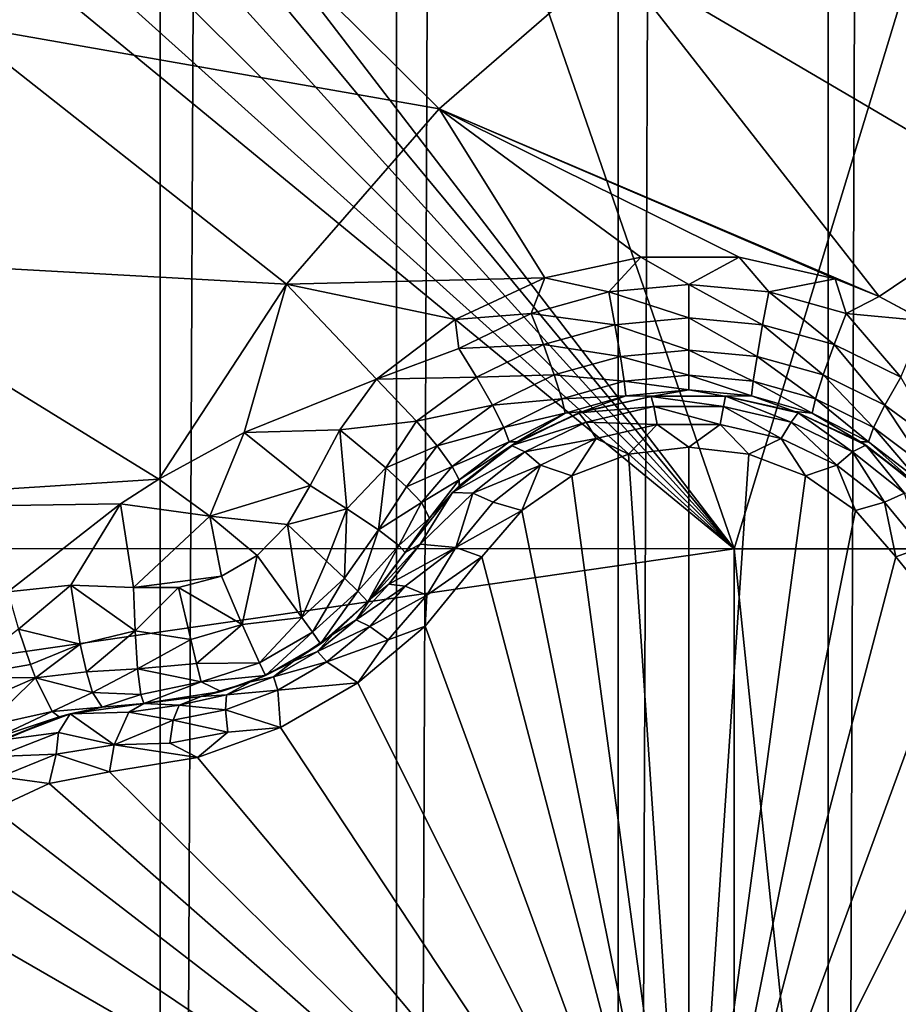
# Model space of a CAD drawing. Header units: metres. Extents: x -205 to 205, y -104 to 104.
# Tile 1036 of 1056: x 34.41 to 36.48, y -48.15 to -45.82. Entities that reach past the tile are written whole.
import ezdxf

# ---------------------------------------------------------------- set-up
doc = ezdxf.new("R2010")
doc.units = ezdxf.units.M
doc.layers.add('solid_01_2-CONSUMER_EHM_BOX_SW0001', color=7, linetype='CONTINUOUS')

msp = doc.modelspace()

# ---------------------------------------------------------------- linework, layer by layer
at = {"layer": 'solid_01_2-CONSUMER_EHM_BOX_SW0001'}
for points in [[(36.318722, -63.909256), (36.318783, 63.992058), (36.758934, 64.323364)], [(36.758873, -64.240562), (36.318722, -63.909256), (36.758934, 64.323364)], [(35.821896, -63.660854), (35.821957, 63.74366), (36.318783, 63.992058)], [(36.318722, -63.909256), (35.821896, -63.660854), (36.318783, 63.992058)], [(35.297779, -63.512024), (35.29784, 63.59483), (35.821957, 63.74366)], [(35.821896, -63.660854), (35.297779, -63.512024), (35.821957, 63.74366)], [(34.739155, -63.458595), (34.739216, 63.541405), (35.29784, 63.59483)], [(35.297779, -63.512024), (34.739155, -63.458595), (35.29784, 63.59483)], [(30.739157, -63.458595), (30.739216, 63.541405), (34.739216, 63.541405)], [(30.739157, -63.458595), (34.739216, 63.541405), (34.739155, -63.458595)], [(36.096569, -47.07473, 63.099998), (34.478073, -44.962959, 63.099998), (34.499931, -42.458595, 63.099998)], [(36.096569, -47.07473, 63.099998), (34.499931, -42.458595, 63.099998), (37.499931, -42.458599, 63.099998)], [(36.096569, -47.07473, 63.099998), (37.499931, -42.458599, 63.099998), (37.596569, -47.074837, 63.099998)], [(38.274673, -42.903759, 75), (-63.60397, -54.56757, 75), (63.596031, -54.576706, 75)], [(38.274673, -42.903759, 75), (37.499931, -42.958599, 75), (-63.60397, -54.56757, 75)], [(37.499931, -42.958599, 75), (-37.500069, -42.958565, 75), (-63.60397, -54.56757, 75)], [(36.096569, -47.07473, 63.099998), (34.458157, -45.095402, 63.099998), (34.478073, -44.962959, 63.099998)], [(36.096569, -47.07473, 63.099998), (34.409645, -45.211113, 63.099998), (34.458157, -45.095402, 63.099998)], [(36.759338, -45.152607, 17.757177), (36.26833, -45.378784, 17.91172), (37.1595, -46.063992, 18.12837)], [(36.096569, -47.07473, 63.099998), (34.32951, -45.313091, 63.099998), (34.409645, -45.211113, 63.099998)], [(33.477196, -45.3116, 17.425343), (34.257378, -45.832779, 17.920328), (34.700802, -45.340813, 17.780762)], [(36.096569, -47.07473, 63.099998), (34.226833, -45.392334, 63.099998), (34.32951, -45.313091, 63.099998)], [(34.700802, -45.340813, 17.780762), (34.257378, -45.832779, 17.920328), (35.399162, -46.033085, 18.185287)], [(34.700802, -45.340813, 17.780762), (35.399162, -46.033085, 18.185287), (35.811996, -45.674183, 18.055349)], [(36.26833, -45.378784, 17.91172), (35.811996, -45.674183, 18.055349), (36.783596, -46.24559, 18.246685)], [(36.26833, -45.378784, 17.91172), (36.783596, -46.24559, 18.246685), (37.1595, -46.063992, 18.12837)], [(36.096569, -47.07473, 63.099998), (34.110703, -45.439835, 63.099998), (34.226833, -45.392334, 63.099998)], [(36.096569, -47.07473, 63.099998), (25.746569, -47.073986, 63.099998), (34.110703, -45.439835, 63.099998)], [(35.811996, -45.674183, 18.055349), (35.399162, -46.033085, 18.185287), (36.43961, -46.477283, 18.354916)], [(35.811996, -45.674183, 18.055349), (36.43961, -46.477283, 18.354916), (36.783596, -46.24559, 18.246685)], [(34.257378, -45.832779, 17.920328), (33.882538, -46.383881, 18.038307), (35.037807, -46.448551, 18.299023)], [(34.257378, -45.832779, 17.920328), (35.037807, -46.448551, 18.299023), (35.399162, -46.033085, 18.185287)], [(35.399162, -46.033085, 18.185287), (35.037807, -46.448551, 18.299023), (35.648674, -46.433525, 18.346212)], [(35.399162, -46.033085, 18.185287), (36.335701, -46.435574, 18.346619), (36.43961, -46.477283, 18.354916)], [(35.399162, -46.033085, 18.185287), (36.108421, -46.384617, 18.336468), (36.335701, -46.435574, 18.346619)], [(35.399162, -46.033085, 18.185287), (35.875942, -46.383957, 18.336338), (36.108421, -46.384617, 18.336468)], [(35.399162, -46.033085, 18.185287), (35.648674, -46.433525, 18.346212), (35.875942, -46.383957, 18.336338)], [(36.783596, -46.24559, 18.246685), (36.43961, -46.477283, 18.354916), (37.04076, -46.79924, 18.393749)], [(33.882538, -46.383881, 18.038307), (33.583378, -46.983688, 18.132467), (34.735828, -46.909729, 18.393747)], [(33.882538, -46.383881, 18.038307), (34.735828, -46.909729, 18.393747), (35.037807, -46.448551, 18.299023)], [(35.799793, -46.466038, 18.351889), (35.875942, -46.383957, 18.336338), (35.648674, -46.433525, 18.346212)], [(35.799793, -46.466038, 18.351889), (35.989162, -46.448818, 18.348312), (35.875942, -46.383957, 18.336338)], [(35.989162, -46.448818, 18.348312), (36.108421, -46.384617, 18.336468), (35.875942, -46.383957, 18.336338)], [(35.989162, -46.448818, 18.348312), (36.178535, -46.466038, 18.351889), (36.108421, -46.384617, 18.336468)], [(36.178535, -46.466038, 18.351889), (36.335701, -46.435574, 18.346619), (36.108421, -46.384617, 18.336468)], [(35.037807, -46.448551, 18.299023), (35.436737, -46.531425, 18.365675), (35.648674, -46.433525, 18.346212)], [(35.616528, -46.517185, 18.362474), (35.648674, -46.433525, 18.346212), (35.436737, -46.531425, 18.365675)], [(35.616528, -46.517185, 18.362474), (35.799793, -46.466038, 18.351889), (35.648674, -46.433525, 18.346212)], [(36.178535, -46.466038, 18.351889), (36.361801, -46.517185, 18.362474), (36.335701, -46.435574, 18.346619)], [(36.361801, -46.517185, 18.362474), (36.43961, -46.477283, 18.354916), (36.335701, -46.435574, 18.346619)], [(35.037807, -46.448551, 18.299023), (34.735828, -46.909729, 18.393747), (34.937561, -46.79924, 18.393747)], [(35.037807, -46.448551, 18.299023), (34.937561, -46.79924, 18.393747), (35.250912, -46.673061, 18.393747)], [(35.037807, -46.448551, 18.299023), (35.250912, -46.673061, 18.393747), (35.436737, -46.531425, 18.365675)], [(35.989162, -46.528194, 18.338621), (35.989162, -46.448818, 18.348312), (35.799793, -46.466038, 18.351889)], [(36.163841, -46.544044, 18.342203), (36.178535, -46.466038, 18.351889), (35.989162, -46.448818, 18.348312)], [(36.163841, -46.544044, 18.342203), (35.989162, -46.448818, 18.348312), (35.989162, -46.528194, 18.338621)], [(35.814487, -46.544044, 18.342203), (35.799793, -46.466038, 18.351889), (35.616528, -46.517185, 18.362474)], [(35.989162, -46.528194, 18.338621), (35.799793, -46.466038, 18.351889), (35.814487, -46.544044, 18.342203)], [(36.332924, -46.591125, 18.35281), (36.178535, -46.466038, 18.351889), (36.163841, -46.544044, 18.342203)], [(36.332924, -46.591125, 18.35281), (36.361801, -46.517185, 18.362474), (36.178535, -46.466038, 18.351889)], [(36.361801, -46.517185, 18.362474), (36.546852, -46.534615, 18.366308), (36.43961, -46.477283, 18.354916)], [(36.43961, -46.477283, 18.354916), (36.546852, -46.534615, 18.366308), (37.04076, -46.79924, 18.393749)], [(35.445313, -46.600704, 18.37966), (35.616528, -46.517185, 18.362474), (35.436737, -46.531425, 18.365675)], [(35.645401, -46.591125, 18.35281), (35.616528, -46.517185, 18.362474), (35.445313, -46.600704, 18.37966)], [(35.814487, -46.544044, 18.342203), (35.616528, -46.517185, 18.362474), (35.645401, -46.591125, 18.35281)], [(35.989162, -46.528194, 18.338621), (35.814487, -46.544044, 18.342203), (35.989162, -46.604237, 18.301702)], [(35.989162, -46.528194, 18.338621), (35.989162, -46.604237, 18.301702), (36.150787, -46.618969, 18.305311)], [(36.163841, -46.544044, 18.342203), (35.989162, -46.528194, 18.338621), (36.150787, -46.618969, 18.305311)], [(36.490967, -46.668034, 18.370024), (36.361801, -46.517185, 18.362474), (36.332924, -46.591125, 18.35281)], [(36.490967, -46.668034, 18.370024), (36.546852, -46.534615, 18.366308), (36.361801, -46.517185, 18.362474)], [(35.445313, -46.600704, 18.37966), (35.436737, -46.531425, 18.365675), (35.250912, -46.673061, 18.393747)], [(35.814487, -46.544044, 18.342203), (35.645401, -46.591125, 18.35281), (35.827541, -46.618969, 18.305311)], [(35.814487, -46.544044, 18.342203), (35.827541, -46.618969, 18.305311), (35.989162, -46.604237, 18.301702)], [(36.163841, -46.544044, 18.342203), (36.150787, -46.618969, 18.305311), (36.307156, -46.662716, 18.31599)], [(36.332924, -46.591125, 18.35281), (36.163841, -46.544044, 18.342203), (36.307156, -46.662716, 18.31599)], [(35.645401, -46.591125, 18.35281), (35.445313, -46.600704, 18.37966), (35.487362, -46.668034, 18.370024)], [(35.645401, -46.591125, 18.35281), (35.487362, -46.668034, 18.370024), (35.671173, -46.662716, 18.31599)], [(35.645401, -46.591125, 18.35281), (35.671173, -46.662716, 18.31599), (35.827541, -46.618969, 18.305311)], [(36.332924, -46.591125, 18.35281), (36.307156, -46.662716, 18.31599), (36.453163, -46.734131, 18.333315)], [(36.490967, -46.668034, 18.370024), (36.332924, -46.591125, 18.35281), (36.453163, -46.734131, 18.333315)], [(35.487362, -46.668034, 18.370024), (35.445313, -46.600704, 18.37966), (35.250912, -46.673061, 18.393747)], [(35.827541, -46.618969, 18.305311), (35.671173, -46.662716, 18.31599), (35.836575, -46.677708, 18.245213)], [(35.989162, -46.604237, 18.301702), (35.827541, -46.618969, 18.305311), (35.989162, -46.66362, 18.241562)], [(35.827541, -46.618969, 18.305311), (35.836575, -46.677708, 18.245213), (35.989162, -46.66362, 18.241562)], [(35.989162, -46.604237, 18.301702), (35.989162, -46.66362, 18.241562), (36.141754, -46.677708, 18.245213)], [(36.150787, -46.618969, 18.305311), (35.989162, -46.604237, 18.301702), (36.141754, -46.677708, 18.245213)], [(36.150787, -46.618969, 18.305311), (36.141754, -46.677708, 18.245213), (36.289177, -46.71949, 18.256014)], [(36.307156, -46.662716, 18.31599), (36.150787, -46.618969, 18.305311), (36.289177, -46.71949, 18.256014)], [(35.345543, -46.772633, 18.39316), (35.487362, -46.668034, 18.370024), (35.250912, -46.673061, 18.393747)], [(35.487362, -46.668034, 18.370024), (35.345543, -46.772633, 18.39316), (35.525162, -46.734131, 18.333315)], [(35.487362, -46.668034, 18.370024), (35.525162, -46.734131, 18.333315), (35.671173, -46.662716, 18.31599)], [(35.671173, -46.662716, 18.31599), (35.525162, -46.734131, 18.333315), (35.689152, -46.71949, 18.256014)], [(35.671173, -46.662716, 18.31599), (35.689152, -46.71949, 18.256014), (35.836575, -46.677708, 18.245213)], [(35.989162, -46.66362, 18.241562), (35.836575, -46.677708, 18.245213), (35.989162, -46.698296, 18.169535)], [(35.989162, -46.66362, 18.241562), (35.989162, -46.698296, 18.169535), (36.137848, -46.712269, 18.173239)], [(36.141754, -46.677708, 18.245213), (35.989162, -46.66362, 18.241562), (36.137848, -46.712269, 18.173239)], [(36.307156, -46.662716, 18.31599), (36.289177, -46.71949, 18.256014), (36.426453, -46.787556, 18.273518)], [(36.453163, -46.734131, 18.333315), (36.307156, -46.662716, 18.31599), (36.426453, -46.787556, 18.273518)], [(36.490967, -46.668034, 18.370024), (36.453163, -46.734131, 18.333315), (36.584057, -46.83107, 18.356613)], [(35.16367, -46.79253, 18.416172), (35.250912, -46.673061, 18.393747), (34.937561, -46.79924, 18.393747)], [(35.16367, -46.79253, 18.416172), (35.345543, -46.772633, 18.39316), (35.250912, -46.673061, 18.393747)], [(35.836575, -46.677708, 18.245213), (35.689152, -46.71949, 18.256014), (35.840481, -46.712269, 18.173239)], [(35.836575, -46.677708, 18.245213), (35.840481, -46.712269, 18.173239), (35.989162, -46.698296, 18.169535)], [(36.141754, -46.677708, 18.245213), (36.137848, -46.712269, 18.173239), (36.281208, -46.753654, 18.184185)], [(36.289177, -46.71949, 18.256014), (36.141754, -46.677708, 18.245213), (36.281208, -46.753654, 18.184185)], [(35.689152, -46.71949, 18.256014), (35.697121, -46.753654, 18.184185), (35.840481, -46.712269, 18.173239)], [(35.840481, -46.712269, 18.173239), (35.697121, -46.753654, 18.184185), (35.738407, -46.749588, 18.109261)], [(35.729012, -46.752808, 16.871405), (35.900536, -46.7136, 16.882774), (35.738407, -46.749588, 18.109261)], [(35.906712, -46.73777, 16.774443), (35.900536, -46.7136, 16.882774), (35.729012, -46.752808, 16.871405)], [(35.840481, -46.712269, 18.173239), (35.738407, -46.749588, 18.109261), (35.904373, -46.713177, 18.099707)], [(35.900536, -46.7136, 16.882774), (35.904373, -46.713177, 18.099707), (35.738407, -46.749588, 18.109261)], [(35.989162, -46.698296, 18.169535), (35.840481, -46.712269, 18.173239), (35.904373, -46.713177, 18.099707)], [(35.900536, -46.7136, 16.882774), (36.076374, -46.71344, 16.88282), (35.904373, -46.713177, 18.099707)], [(36.071606, -46.73777, 16.774443), (36.076374, -46.71344, 16.88282), (35.900536, -46.7136, 16.882774)], [(35.906712, -46.73777, 16.774443), (36.071606, -46.73777, 16.774443), (35.900536, -46.7136, 16.882774)], [(35.989162, -46.698296, 18.169535), (35.904373, -46.713177, 18.099707), (36.073956, -46.713177, 18.099707)], [(36.076374, -46.71344, 16.88282), (36.073956, -46.713177, 18.099707), (35.904373, -46.713177, 18.099707)], [(36.137848, -46.712269, 18.173239), (35.989162, -46.698296, 18.169535), (36.073956, -46.713177, 18.099707)], [(36.071606, -46.73777, 16.774443), (36.231384, -46.774509, 16.759892), (36.076374, -46.71344, 16.88282)], [(36.137848, -46.712269, 18.173239), (36.073956, -46.713177, 18.099707), (36.239918, -46.749588, 18.109261)], [(36.076374, -46.71344, 16.88282), (36.239918, -46.749588, 18.109261), (36.073956, -46.713177, 18.099707)], [(36.076374, -46.71344, 16.88282), (36.248344, -46.752472, 16.871502), (36.239918, -46.749588, 18.109261)], [(36.231384, -46.774509, 16.759892), (36.248344, -46.752472, 16.871502), (36.076374, -46.71344, 16.88282)], [(36.281208, -46.753654, 18.184185), (36.137848, -46.712269, 18.173239), (36.239918, -46.749588, 18.109261)], [(35.345543, -46.772633, 18.39316), (35.394272, -46.83107, 18.356615), (35.525162, -46.734131, 18.333315)], [(35.525162, -46.734131, 18.333315), (35.394272, -46.83107, 18.356615), (35.551876, -46.787556, 18.273518)], [(35.525162, -46.734131, 18.333315), (35.551876, -46.787556, 18.273518), (35.689152, -46.71949, 18.256014)], [(35.689152, -46.71949, 18.256014), (35.551876, -46.787556, 18.273518), (35.697121, -46.753654, 18.184185)], [(35.746933, -46.774509, 16.75989), (35.906712, -46.73777, 16.774443), (35.729012, -46.752808, 16.871405)], [(35.746933, -46.774509, 16.75989), (35.914738, -46.780502, 16.71142), (35.906712, -46.73777, 16.774443)], [(35.906712, -46.73777, 16.774443), (35.914738, -46.780502, 16.71142), (36.06358, -46.780502, 16.71142)], [(35.906712, -46.73777, 16.774443), (36.06358, -46.780502, 16.71142), (36.071606, -46.73777, 16.774443)], [(36.071606, -46.73777, 16.774443), (36.06358, -46.780502, 16.71142), (36.207985, -46.813271, 16.698145)], [(36.071606, -46.73777, 16.774443), (36.207985, -46.813271, 16.698145), (36.231384, -46.774509, 16.759892)], [(36.289177, -46.71949, 18.256014), (36.281208, -46.753654, 18.184185), (36.414169, -46.820881, 18.2019)], [(36.426453, -46.787556, 18.273518), (36.289177, -46.71949, 18.256014), (36.414169, -46.820881, 18.2019)], [(36.453163, -46.734131, 18.333315), (36.426453, -46.787556, 18.273518), (36.549015, -46.879681, 18.297037)], [(36.453163, -46.734131, 18.333315), (36.549015, -46.879681, 18.297037), (36.584057, -46.83107, 18.356613)], [(35.551876, -46.787556, 18.273518), (35.564159, -46.820881, 18.201902), (35.697121, -46.753654, 18.184185)], [(35.697121, -46.753654, 18.184185), (35.564159, -46.820881, 18.201902), (35.58329, -46.821247, 18.128029)], [(35.569595, -46.829674, 16.84878), (35.729012, -46.752808, 16.871405), (35.58329, -46.821247, 18.128029)], [(35.746933, -46.774509, 16.75989), (35.729012, -46.752808, 16.871405), (35.569595, -46.829674, 16.84878)], [(35.697121, -46.753654, 18.184185), (35.58329, -46.821247, 18.128029), (35.738407, -46.749588, 18.109261)], [(35.729012, -46.752808, 16.871405), (35.738407, -46.749588, 18.109261), (35.58329, -46.821247, 18.128029)], [(36.231384, -46.774509, 16.759892), (36.37656, -46.844769, 16.731569), (36.248344, -46.752472, 16.871502)], [(36.281208, -46.753654, 18.184185), (36.239918, -46.749588, 18.109261), (36.395039, -46.821247, 18.128029)], [(36.248344, -46.752472, 16.871502), (36.395039, -46.821247, 18.128029), (36.239918, -46.749588, 18.109261)], [(36.248344, -46.752472, 16.871502), (36.408306, -46.829407, 16.848858), (36.395039, -46.821247, 18.128029)], [(36.37656, -46.844769, 16.731569), (36.408306, -46.829407, 16.848858), (36.248344, -46.752472, 16.871502)], [(36.414169, -46.820881, 18.2019), (36.281208, -46.753654, 18.184185), (36.395039, -46.821247, 18.128029)], [(35.16367, -46.79253, 18.416172), (35.272625, -46.882778, 18.402061), (35.345543, -46.772633, 18.39316)], [(35.272625, -46.882778, 18.402061), (35.394272, -46.83107, 18.356615), (35.345543, -46.772633, 18.39316)], [(35.601761, -46.844772, 16.731565), (35.746933, -46.774509, 16.75989), (35.569595, -46.829674, 16.84878)], [(35.601761, -46.844772, 16.731565), (35.770336, -46.813271, 16.698143), (35.746933, -46.774509, 16.75989)], [(35.746933, -46.774509, 16.75989), (35.770336, -46.813271, 16.698143), (35.914738, -46.780502, 16.71142)], [(35.847065, -46.85078, 16.660553), (35.914738, -46.780502, 16.71142), (35.770336, -46.813271, 16.698143)], [(35.847065, -46.85078, 16.660553), (35.989117, -46.833607, 16.667706), (35.914738, -46.780502, 16.71142)], [(35.989117, -46.833607, 16.667706), (36.06358, -46.780502, 16.71142), (35.914738, -46.780502, 16.71142)], [(35.989117, -46.833607, 16.667706), (36.131172, -46.850758, 16.660563), (36.06358, -46.780502, 16.71142)], [(36.131172, -46.850758, 16.660563), (36.207985, -46.813271, 16.698145), (36.06358, -46.780502, 16.71142)], [(36.231384, -46.774509, 16.759892), (36.207985, -46.813271, 16.698145), (36.339664, -46.876118, 16.672251)], [(36.231384, -46.774509, 16.759892), (36.339664, -46.876118, 16.672251), (36.37656, -46.844769, 16.731569)], [(34.937561, -46.79924, 18.393747), (34.735828, -46.909729, 18.393747), (34.85675, -46.997196, 18.426464)], [(34.937561, -46.79924, 18.393747), (34.85675, -46.997196, 18.426464), (35.093338, -46.924824, 18.432564)], [(35.16367, -46.79253, 18.416172), (34.937561, -46.79924, 18.393747), (35.093338, -46.924824, 18.432564)], [(35.16367, -46.79253, 18.416172), (35.093338, -46.924824, 18.432564), (35.180695, -46.979481, 18.42128)], [(35.16367, -46.79253, 18.416172), (35.180695, -46.979481, 18.42128), (35.272625, -46.882778, 18.402061)], [(35.394272, -46.83107, 18.356615), (35.429314, -46.879684, 18.297041), (35.551876, -46.787556, 18.273518)], [(35.551876, -46.787556, 18.273518), (35.429314, -46.879684, 18.297041), (35.564159, -46.820881, 18.201902)], [(36.426453, -46.787556, 18.273518), (36.414169, -46.820881, 18.2019), (36.532173, -46.911484, 18.225767)], [(36.426453, -46.787556, 18.273518), (36.532173, -46.911484, 18.225767), (36.549015, -46.879681, 18.297037)], [(35.272625, -46.882778, 18.402061), (35.321514, -46.928116, 18.36202), (35.394272, -46.83107, 18.356615)], [(35.321514, -46.928116, 18.36202), (35.429314, -46.879684, 18.297041), (35.394272, -46.83107, 18.356615)], [(35.429314, -46.879684, 18.297041), (35.446159, -46.911488, 18.225769), (35.564159, -46.820881, 18.201902)], [(35.430145, -46.941433, 16.81505), (35.569595, -46.829674, 16.84878), (35.446316, -46.925594, 18.155281)], [(35.601761, -46.844772, 16.731565), (35.569595, -46.829674, 16.84878), (35.430145, -46.941433, 16.81505)], [(35.564159, -46.820881, 18.201902), (35.446159, -46.911488, 18.225769), (35.58329, -46.821247, 18.128029)], [(35.446159, -46.911488, 18.225769), (35.446316, -46.925594, 18.155281), (35.58329, -46.821247, 18.128029)], [(35.569595, -46.829674, 16.84878), (35.58329, -46.821247, 18.128029), (35.446316, -46.925594, 18.155281)], [(35.601761, -46.844772, 16.731565), (35.638653, -46.876122, 16.672249), (35.770336, -46.813271, 16.698143)], [(35.712879, -46.901592, 16.63912), (35.770336, -46.813271, 16.698143), (35.638653, -46.876122, 16.672249)], [(35.712879, -46.901592, 16.63912), (35.847065, -46.85078, 16.660553), (35.770336, -46.813271, 16.698143)], [(36.131172, -46.850758, 16.660563), (36.265377, -46.901554, 16.639135), (36.207985, -46.813271, 16.698145)], [(36.265377, -46.901554, 16.639135), (36.339664, -46.876118, 16.672251), (36.207985, -46.813271, 16.698145)], [(36.37656, -46.844769, 16.731569), (36.49955, -46.942852, 16.690866), (36.408306, -46.829407, 16.848858)], [(36.414169, -46.820881, 18.2019), (36.395039, -46.821247, 18.128029), (36.532013, -46.925598, 18.155281)], [(36.408306, -46.829407, 16.848858), (36.532013, -46.925598, 18.155281), (36.395039, -46.821247, 18.128029)], [(36.408306, -46.829407, 16.848858), (36.548088, -46.941338, 16.815081), (36.532013, -46.925598, 18.155281)], [(36.49955, -46.942852, 16.690866), (36.548088, -46.941338, 16.815081), (36.408306, -46.829407, 16.848858)], [(36.414169, -46.820881, 18.2019), (36.532013, -46.925598, 18.155281), (36.532173, -46.911484, 18.225767)], [(35.478767, -46.94286, 16.690863), (35.601761, -46.844772, 16.731565), (35.430145, -46.941433, 16.81505)], [(35.478767, -46.94286, 16.690863), (35.638653, -46.876122, 16.672249), (35.601761, -46.844772, 16.731565)], [(35.989162, -48.958599, 15.440842), (35.847065, -46.85078, 16.660553), (35.712879, -46.901592, 16.63912)], [(35.989162, -48.958599, 15.440842), (35.989117, -46.833607, 16.667706), (35.847065, -46.85078, 16.660553)], [(35.989162, -48.958599, 15.440842), (36.131172, -46.850758, 16.660563), (35.989117, -46.833607, 16.667706)], [(35.989162, -48.958599, 15.440842), (36.265377, -46.901554, 16.639135), (36.131172, -46.850758, 16.660563)], [(36.37656, -46.844769, 16.731569), (36.339664, -46.876118, 16.672251), (36.451851, -46.964237, 16.634918)], [(36.37656, -46.844769, 16.731569), (36.451851, -46.964237, 16.634918), (36.49955, -46.942852, 16.690866)], [(35.478767, -46.94286, 16.690863), (35.526466, -46.964245, 16.634914), (35.638653, -46.876122, 16.672249)], [(35.594379, -46.98391, 16.603489), (35.638653, -46.876122, 16.672249), (35.526466, -46.964245, 16.634914)], [(35.594379, -46.98391, 16.603489), (35.712879, -46.901592, 16.63912), (35.638653, -46.876122, 16.672249)], [(36.265377, -46.901554, 16.639135), (36.383926, -46.983891, 16.603498), (36.339664, -46.876118, 16.672251)], [(36.383926, -46.983891, 16.603498), (36.451851, -46.964237, 16.634918), (36.339664, -46.876118, 16.672251)], [(35.272625, -46.882778, 18.402061), (35.180695, -46.979481, 18.42128), (35.255093, -47.029472, 18.369303)], [(35.272625, -46.882778, 18.402061), (35.255093, -47.029472, 18.369303), (35.321514, -46.928116, 18.36202)], [(35.321514, -46.928116, 18.36202), (35.35677, -46.964966, 18.304127), (35.429314, -46.879684, 18.297041)], [(35.35677, -46.964966, 18.304127), (35.446159, -46.911488, 18.225769), (35.429314, -46.879684, 18.297041)], [(35.989162, -48.958599, 15.440842), (35.712879, -46.901592, 16.63912), (35.594379, -46.98391, 16.603489)], [(35.989162, -48.958599, 15.440842), (36.383926, -46.983891, 16.603498), (36.265377, -46.901554, 16.639135)], [(33.583378, -46.983688, 18.132467), (34.644848, -46.968246, 18.393749), (34.735828, -46.909729, 18.393747)], [(34.735828, -46.909729, 18.393747), (34.644848, -46.968246, 18.393749), (34.85675, -46.997196, 18.426464)], [(35.039921, -47.01675, 18.438086), (35.093338, -46.924824, 18.432564), (34.85675, -46.997196, 18.426464)], [(35.039921, -47.01675, 18.438086), (35.180695, -46.979481, 18.42128), (35.093338, -46.924824, 18.432564)], [(35.35677, -46.964966, 18.304127), (35.375896, -47.002071, 18.172403), (35.446159, -46.911488, 18.225769)], [(35.375896, -47.002071, 18.172403), (35.446316, -46.925594, 18.155281), (35.446159, -46.911488, 18.225769)], [(35.321514, -46.928116, 18.36202), (35.255093, -47.029472, 18.369303), (35.35677, -46.964966, 18.304127)], [(35.318436, -47.083447, 18.184393), (35.318436, -47.083447, 16.770613), (35.430145, -46.941433, 16.81505)], [(35.375896, -47.002071, 18.172403), (35.318436, -47.083447, 18.184393), (35.430145, -46.941433, 16.81505)], [(35.354191, -47.063061, 16.680105), (35.430145, -46.941433, 16.81505), (35.318436, -47.083447, 16.770613)], [(35.478767, -46.94286, 16.690863), (35.430145, -46.941433, 16.81505), (35.354191, -47.063061, 16.680105)], [(35.354191, -47.063061, 16.680105), (35.438507, -47.071636, 16.587631), (35.478767, -46.94286, 16.690863)], [(35.375896, -47.002071, 18.172403), (35.430145, -46.941433, 16.81505), (35.446316, -46.925594, 18.155281)], [(35.438507, -47.071636, 16.587631), (35.526466, -46.964245, 16.634914), (35.478767, -46.94286, 16.690863)], [(36.49955, -46.942852, 16.690866), (36.451851, -46.964237, 16.634918), (36.54023, -47.071526, 16.587929)], [(33.583378, -46.983688, 18.132467), (34.37896, -47.176483, 18.393747), (34.644848, -46.968246, 18.393749)], [(34.644848, -46.968246, 18.393749), (34.37896, -47.176483, 18.393747), (34.52771, -47.160606, 18.416395)], [(34.644848, -46.968246, 18.393749), (34.52771, -47.160606, 18.416395), (34.675777, -47.165901, 18.432564)], [(34.644848, -46.968246, 18.393749), (34.675777, -47.165901, 18.432564), (34.85675, -46.997196, 18.426464)], [(35.35677, -46.964966, 18.304127), (35.255093, -47.029472, 18.369303), (35.303795, -47.066231, 18.285561)], [(35.35677, -46.964966, 18.304127), (35.303795, -47.066231, 18.285561), (35.375896, -47.002071, 18.172403)], [(35.594379, -46.98391, 16.603489), (35.526466, -46.964245, 16.634914), (35.438507, -47.071636, 16.587631)], [(36.383926, -46.983891, 16.603498), (36.478699, -47.093544, 16.554106), (36.451851, -46.964237, 16.634918)], [(36.478699, -47.093544, 16.554106), (36.54023, -47.071526, 16.587929), (36.451851, -46.964237, 16.634918)], [(35.039921, -47.01675, 18.438086), (35.132729, -47.103493, 18.411446), (35.180695, -46.979481, 18.42128)], [(35.132729, -47.103493, 18.411446), (35.17477, -47.143631, 18.370676), (35.180695, -46.979481, 18.42128)], [(35.17477, -47.143631, 18.370676), (35.255093, -47.029472, 18.369303), (35.180695, -46.979481, 18.42128)], [(35.594379, -46.98391, 16.603489), (35.438507, -47.071636, 16.587631), (35.49963, -47.093544, 16.554106)], [(35.989162, -48.958599, 15.440842), (35.594379, -46.98391, 16.603489), (35.49963, -47.093544, 16.554106)], [(35.989162, -48.958599, 15.440842), (36.478699, -47.093544, 16.554106), (36.383926, -46.983891, 16.603498)], [(34.883911, -47.139477, 18.439516), (34.85675, -46.997196, 18.426464), (34.675777, -47.165901, 18.432564)], [(34.968609, -47.090134, 18.439503), (35.039921, -47.01675, 18.438086), (34.85675, -46.997196, 18.426464)], [(34.883911, -47.139477, 18.439516), (34.968609, -47.090134, 18.439503), (34.85675, -46.997196, 18.426464)], [(34.968609, -47.090134, 18.439503), (35.073952, -47.236774, 18.369345), (35.039921, -47.01675, 18.438086)], [(35.073952, -47.236774, 18.369345), (35.132729, -47.103493, 18.411446), (35.039921, -47.01675, 18.438086)], [(35.375896, -47.002071, 18.172403), (35.303795, -47.066231, 18.285561), (35.318436, -47.083447, 18.184393)], [(35.17477, -47.143631, 18.370676), (35.206554, -47.174709, 18.315001), (35.255093, -47.029472, 18.369303)], [(35.206554, -47.174709, 18.315001), (35.303795, -47.066231, 18.285561), (35.255093, -47.029472, 18.369303)], [(35.236576, -47.192776, 16.708685), (35.354191, -47.063061, 16.680105), (35.318436, -47.083447, 16.770613)], [(35.280144, -47.157799, 16.652756), (35.354191, -47.063061, 16.680105), (35.236576, -47.192776, 16.708685)], [(35.280144, -47.157799, 16.652756), (35.438507, -47.071636, 16.587631), (35.354191, -47.063061, 16.680105)], [(25.746569, -47.073986, 69.5), (36.096569, -47.07473, 69.5), (25.74646, -48.573986, 69.5)], [(36.096569, -47.07473, 69.5), (36.096462, -48.57473, 69.5), (25.74646, -48.573986, 69.5)], [(25.746569, -47.073986, 69.5), (25.746569, -47.073986, 63.099998), (36.096569, -47.07473, 63.099998)], [(25.746569, -47.073986, 69.5), (36.096569, -47.07473, 63.099998), (36.096569, -47.07473, 69.5)], [(35.206554, -47.174709, 18.315001), (35.229881, -47.200096, 18.18853), (35.303795, -47.066231, 18.285561)], [(35.229881, -47.200096, 18.18853), (35.318436, -47.083447, 18.184393), (35.303795, -47.066231, 18.285561)], [(35.229881, -47.200096, 18.18853), (35.318436, -47.083447, 16.770613), (35.318436, -47.083447, 18.184393)], [(35.236576, -47.192776, 16.708685), (35.318436, -47.083447, 16.770613), (35.229881, -47.200096, 18.18853)], [(35.318588, -47.163124, 16.586765), (35.438507, -47.071636, 16.587631), (35.280144, -47.157799, 16.652756)], [(35.318588, -47.163124, 16.586765), (35.36948, -47.183762, 16.533424), (35.438507, -47.071636, 16.587631)], [(35.36948, -47.183762, 16.533424), (35.49963, -47.093544, 16.554106), (35.438507, -47.071636, 16.587631)], [(36.095982, -55.224731, 66.416206), (36.096569, -47.07473, 63.099998), (37.595528, -61.574837, 69)], [(36.096462, -48.57473, 69.5), (36.096569, -47.07473, 63.099998), (36.095982, -55.224731, 66.416206)], [(36.096569, -47.07473, 69.5), (36.096569, -47.07473, 63.099998), (36.096462, -48.57473, 69.5)], [(37.595528, -61.574837, 69), (36.096569, -47.07473, 63.099998), (37.596569, -47.074837, 63.099998)], [(36.612408, -47.257301, 16.486921), (36.54023, -47.071526, 16.587929), (36.478699, -47.093544, 16.554106)], [(34.883911, -47.139477, 18.439516), (34.932724, -47.253536, 18.410349), (34.968609, -47.090134, 18.439503)], [(34.932724, -47.253536, 18.410349), (35.073952, -47.236774, 18.369345), (34.968609, -47.090134, 18.439503)], [(35.073952, -47.236774, 18.369345), (35.17477, -47.143631, 18.370676), (35.132729, -47.103493, 18.411446)], [(35.365955, -47.257271, 16.486931), (35.989162, -48.958599, 15.440842), (35.49963, -47.093544, 16.554106)], [(35.36948, -47.183762, 16.533424), (35.365955, -47.257271, 16.486931), (35.49963, -47.093544, 16.554106)], [(35.989162, -48.958599, 15.440842), (36.612408, -47.257301, 16.486921), (36.478699, -47.093544, 16.554106)], [(34.782425, -47.165565, 18.438095), (34.883911, -47.139477, 18.439516), (34.675777, -47.165901, 18.432564)], [(34.782425, -47.165565, 18.438095), (34.932724, -47.253536, 18.410349), (34.883911, -47.139477, 18.439516)], [(35.073952, -47.236774, 18.369345), (35.098984, -47.271843, 18.314014), (35.17477, -47.143631, 18.370676)], [(35.098984, -47.271843, 18.314014), (35.206554, -47.174709, 18.315001), (35.17477, -47.143631, 18.370676)], [(35.202908, -47.242668, 16.615065), (35.280144, -47.157799, 16.652756), (35.236576, -47.192776, 16.708685)], [(35.318588, -47.163124, 16.586765), (35.280144, -47.157799, 16.652756), (35.202908, -47.242668, 16.615065)], [(34.52771, -47.160606, 18.416395), (34.37896, -47.176483, 18.393747), (34.403748, -47.264503, 18.401863)], [(34.52771, -47.160606, 18.416395), (34.403748, -47.264503, 18.401863), (34.549725, -47.300144, 18.402063)], [(34.52771, -47.160606, 18.416395), (34.679436, -47.268887, 18.42128), (34.675777, -47.165901, 18.432564)], [(34.52771, -47.160606, 18.416395), (34.549725, -47.300144, 18.402063), (34.679436, -47.268887, 18.42128)], [(34.782425, -47.165565, 18.438095), (34.675777, -47.165901, 18.432564), (34.679436, -47.268887, 18.42128)], [(34.782425, -47.165565, 18.438095), (34.679436, -47.268887, 18.42128), (34.811214, -47.28928, 18.411446)], [(34.782425, -47.165565, 18.438095), (34.811214, -47.28928, 18.411446), (34.932724, -47.253536, 18.410349)], [(35.098984, -47.271843, 18.314014), (35.118, -47.299007, 18.189602), (35.206554, -47.174709, 18.315001)], [(35.118, -47.299007, 18.189602), (35.229881, -47.200096, 18.18853), (35.206554, -47.174709, 18.315001)], [(35.235016, -47.258106, 16.5473), (35.318588, -47.163124, 16.586765), (35.202908, -47.242668, 16.615065)], [(35.235016, -47.258106, 16.5473), (35.36948, -47.183762, 16.533424), (35.318588, -47.163124, 16.586765)], [(35.14822, -47.276058, 16.674866), (35.229881, -47.200096, 18.18853), (35.118, -47.299007, 18.189602)], [(35.14822, -47.276058, 16.674866), (35.236576, -47.192776, 16.708685), (35.229881, -47.200096, 18.18853)], [(35.202908, -47.242668, 16.615065), (35.236576, -47.192776, 16.708685), (35.14822, -47.276058, 16.674866)], [(35.235016, -47.258106, 16.5473), (35.278294, -47.289547, 16.492529), (35.36948, -47.183762, 16.533424)], [(35.36948, -47.183762, 16.533424), (35.278294, -47.289547, 16.492529), (35.365955, -47.257271, 16.486931)], [(34.932724, -47.253536, 18.410349), (34.973919, -47.344105, 18.314014), (35.073952, -47.236774, 18.369345)], [(34.973919, -47.344105, 18.314014), (35.098984, -47.271843, 18.314014), (35.073952, -47.236774, 18.369345)], [(35.110683, -47.317181, 16.594748), (35.202908, -47.242668, 16.615065), (35.14822, -47.276058, 16.674866)], [(35.235016, -47.258106, 16.5473), (35.202908, -47.242668, 16.615065), (35.110683, -47.317181, 16.594748)], [(34.403748, -47.264503, 18.401863), (34.256378, -47.378742, 18.370024), (34.431927, -47.348022, 18.376804)], [(34.549725, -47.300144, 18.402063), (34.403748, -47.264503, 18.401863), (34.431927, -47.348022, 18.376804)], [(34.549725, -47.300144, 18.402063), (34.564541, -47.36515, 18.36202), (34.679436, -47.268887, 18.42128)], [(34.564541, -47.36515, 18.36202), (34.685528, -47.358307, 18.369303), (34.679436, -47.268887, 18.42128)], [(34.811214, -47.28928, 18.411446), (34.679436, -47.268887, 18.42128), (34.685528, -47.358307, 18.369303)], [(34.811214, -47.28928, 18.411446), (34.824982, -47.345741, 18.370676), (34.932724, -47.253536, 18.410349)], [(34.824982, -47.345741, 18.370676), (34.973919, -47.344105, 18.314014), (34.932724, -47.253536, 18.410349)], [(34.973919, -47.344105, 18.314014), (34.987949, -47.374149, 18.189606), (35.098984, -47.271843, 18.314014)], [(34.987949, -47.374149, 18.189606), (35.118, -47.299007, 18.189602), (35.098984, -47.271843, 18.314014)], [(35.133083, -47.341923, 16.525846), (35.235016, -47.258106, 16.5473), (35.110683, -47.317181, 16.594748)], [(35.133083, -47.341923, 16.525846), (35.278294, -47.289547, 16.492529), (35.235016, -47.258106, 16.5473)], [(35.365955, -47.257271, 16.486931), (35.206116, -47.391571, 16.452232), (35.989162, -48.958599, 15.440842)], [(35.278294, -47.289547, 16.492529), (35.206116, -47.391571, 16.452232), (35.365955, -47.257271, 16.486931)], [(35.989162, -48.958599, 15.440842), (36.772251, -47.391598, 16.45223), (36.612408, -47.257301, 16.486921)], [(34.811214, -47.28928, 18.411446), (34.685528, -47.358307, 18.369303), (34.824982, -47.345741, 18.370676)], [(35.054653, -47.339962, 16.664257), (35.14822, -47.276058, 16.674866), (35.054665, -47.339958, 18.189688)], [(35.110683, -47.317181, 16.594748), (35.14822, -47.276058, 16.674866), (35.054653, -47.339962, 16.664257)], [(35.14822, -47.276058, 16.674866), (35.118, -47.299007, 18.189602), (35.054665, -47.339958, 18.189688)], [(35.133083, -47.341923, 16.525846), (35.206116, -47.391571, 16.452232), (35.278294, -47.289547, 16.492529)], [(34.549725, -47.300144, 18.402063), (34.431927, -47.348022, 18.376804), (34.444118, -47.379639, 18.356613)], [(34.549725, -47.300144, 18.402063), (34.444118, -47.379639, 18.356613), (34.564541, -47.36515, 18.36202)], [(34.987949, -47.374149, 18.189606), (35.054665, -47.339958, 18.189688), (35.118, -47.299007, 18.189602)], [(35.006687, -47.377201, 16.594767), (35.110683, -47.317181, 16.594748), (35.054653, -47.339962, 16.664257)], [(35.133083, -47.341923, 16.525846), (35.110683, -47.317181, 16.594748), (35.006687, -47.377201, 16.594767)], [(34.824982, -47.345741, 18.370676), (34.836025, -47.388798, 18.315002), (34.973919, -47.344105, 18.314014)], [(34.836025, -47.388798, 18.315002), (34.987949, -47.374149, 18.189606), (34.973919, -47.344105, 18.314014)], [(34.952526, -47.389042, 16.674862), (35.054653, -47.339962, 16.664257), (34.987949, -47.374149, 18.189606)], [(35.006687, -47.377201, 16.594767), (35.054653, -47.339962, 16.664257), (34.952526, -47.389042, 16.674862)], [(35.054653, -47.339962, 16.664257), (35.054665, -47.339958, 18.189688), (34.987949, -47.374149, 18.189606)], [(35.016891, -47.408985, 16.525866), (35.133083, -47.341923, 16.525846), (35.006687, -47.377201, 16.594767)], [(35.016891, -47.408985, 16.525866), (35.206116, -47.391571, 16.452232), (35.133083, -47.341923, 16.525846)], [(34.256378, -47.378742, 18.370024), (34.444118, -47.379639, 18.356613), (34.431927, -47.348022, 18.376804)], [(34.564541, -47.36515, 18.36202), (34.444118, -47.379639, 18.356613), (34.578823, -47.414112, 18.304129)], [(34.564541, -47.36515, 18.36202), (34.578823, -47.414112, 18.304129), (34.685528, -47.358307, 18.369303)], [(34.578823, -47.414112, 18.304129), (34.693008, -47.418865, 18.285559), (34.685528, -47.358307, 18.369303)], [(34.824982, -47.345741, 18.370676), (34.685528, -47.358307, 18.369303), (34.836025, -47.388798, 18.315002)], [(34.836025, -47.388798, 18.315002), (34.685528, -47.358307, 18.369303), (34.693008, -47.418865, 18.285559)], [(34.256378, -47.378742, 18.370024), (34.29472, -47.444527, 18.333315), (34.444118, -47.379639, 18.356613)], [(34.29472, -47.444527, 18.333315), (34.327629, -47.494373, 18.273518), (34.444118, -47.379639, 18.356613)], [(34.444118, -47.379639, 18.356613), (34.327629, -47.494373, 18.273518), (34.483501, -47.459263, 18.24468)], [(34.578823, -47.414112, 18.304129), (34.444118, -47.379639, 18.356613), (34.483501, -47.459263, 18.24468)], [(34.836025, -47.388798, 18.315002), (34.693008, -47.418865, 18.285559), (34.7006, -47.440155, 18.184393)], [(34.836025, -47.388798, 18.315002), (34.7006, -47.440155, 18.184393), (34.883171, -47.412304, 18.189007)], [(34.836025, -47.388798, 18.315002), (34.883171, -47.412304, 18.189007), (34.987949, -47.374149, 18.189606)], [(34.836216, -47.423923, 16.708681), (34.952526, -47.389042, 16.674862), (34.883171, -47.412304, 18.189007)], [(34.896088, -47.419769, 16.615105), (34.952526, -47.389042, 16.674862), (34.836216, -47.423923, 16.708681)], [(34.952526, -47.389042, 16.674862), (34.987949, -47.374149, 18.189606), (34.883171, -47.412304, 18.189007)], [(34.896088, -47.419769, 16.615105), (35.006687, -47.377201, 16.594767), (34.952526, -47.389042, 16.674862)], [(35.016891, -47.408985, 16.525866), (35.006687, -47.377201, 16.594767), (34.896088, -47.419769, 16.615105)], [(34.578823, -47.414112, 18.304129), (34.483501, -47.459263, 18.24468), (34.601387, -47.44923, 18.172401)], [(34.578823, -47.414112, 18.304129), (34.601387, -47.44923, 18.172401), (34.693008, -47.418865, 18.285559)], [(34.836216, -47.423923, 16.708681), (34.883171, -47.412304, 18.189007), (34.7006, -47.440155, 18.184393)], [(34.893383, -47.455299, 16.547342), (35.023617, -47.496937, 16.452232), (35.016891, -47.408985, 16.525866)], [(34.893383, -47.455299, 16.547342), (35.016891, -47.408985, 16.525866), (34.896088, -47.419769, 16.615105)], [(35.016891, -47.408985, 16.525866), (35.023617, -47.496937, 16.452232), (35.206116, -47.391571, 16.452232)], [(35.206116, -47.391571, 16.452232), (35.023617, -47.496937, 16.452232), (35.989162, -48.958599, 15.440842)], [(35.989162, -48.958599, 15.440842), (36.954746, -47.496952, 16.452236), (36.772251, -47.391598, 16.45223)], [(34.601387, -47.44923, 18.172401), (34.7006, -47.440155, 18.184393), (34.693008, -47.418865, 18.285559)], [(34.7006, -47.440155, 16.770613), (34.836216, -47.423923, 16.708681), (34.7006, -47.440155, 18.184393)], [(34.784039, -47.444183, 16.652796), (34.836216, -47.423923, 16.708681), (34.7006, -47.440155, 16.770613)], [(34.784039, -47.444183, 16.652796), (34.896088, -47.419769, 16.615105), (34.836216, -47.423923, 16.708681)], [(34.893383, -47.455299, 16.547342), (34.896088, -47.419769, 16.615105), (34.784039, -47.444183, 16.652796)], [(34.327629, -47.494373, 18.273518), (34.350349, -47.521671, 18.2019), (34.483501, -47.459263, 18.24468)], [(34.483501, -47.459263, 18.24468), (34.350349, -47.521671, 18.2019), (34.499958, -47.471977, 18.155281)], [(34.601387, -47.44923, 18.172401), (34.483501, -47.459263, 18.24468), (34.499958, -47.471977, 18.155281)], [(34.525909, -47.464806, 16.814116), (34.601387, -47.44923, 18.172401), (34.499958, -47.471977, 18.155281)], [(34.525909, -47.464806, 16.814116), (34.7006, -47.440155, 16.770613), (34.601387, -47.44923, 18.172401)], [(34.525909, -47.464806, 16.814116), (34.66507, -47.460934, 16.680105), (34.7006, -47.440155, 16.770613)], [(34.525909, -47.464806, 16.814116), (34.630337, -47.538231, 16.587637), (34.66507, -47.460934, 16.680105)], [(34.7006, -47.440155, 16.770613), (34.7006, -47.440155, 18.184393), (34.601387, -47.44923, 18.172401)], [(34.66507, -47.460934, 16.680105), (34.630337, -47.538231, 16.587637), (34.769417, -47.480137, 16.586802)], [(34.66507, -47.460934, 16.680105), (34.784039, -47.444183, 16.652796), (34.7006, -47.440155, 16.770613)], [(34.769417, -47.480137, 16.586802), (34.784039, -47.444183, 16.652796), (34.66507, -47.460934, 16.680105)], [(34.769417, -47.480137, 16.586802), (34.893383, -47.455299, 16.547342), (34.784039, -47.444183, 16.652796)], [(34.769417, -47.480137, 16.586802), (34.898952, -47.508499, 16.492575), (34.893383, -47.455299, 16.547342)], [(34.893383, -47.455299, 16.547342), (34.898952, -47.508499, 16.492575), (35.023617, -47.496937, 16.452232)], [(34.350349, -47.521671, 18.2019), (34.343143, -47.537296, 18.128345), (34.499958, -47.471977, 18.155281)], [(34.362698, -47.526901, 16.847437), (34.499958, -47.471977, 18.155281), (34.343143, -47.537296, 18.128345)], [(34.525909, -47.464806, 16.814116), (34.499958, -47.471977, 18.155281), (34.362698, -47.526901, 16.847437)], [(34.498669, -47.50872, 16.690861), (34.525909, -47.464806, 16.814116), (34.362698, -47.526901, 16.847437)], [(34.498669, -47.50872, 16.690861), (34.630337, -47.538231, 16.587637), (34.525909, -47.464806, 16.814116)], [(34.630337, -47.538231, 16.587637), (34.761833, -47.534531, 16.533466), (34.769417, -47.480137, 16.586802)], [(34.769417, -47.480137, 16.586802), (34.761833, -47.534531, 16.533466), (34.898952, -47.508499, 16.492575)], [(35.023617, -47.496937, 16.452232), (34.827412, -47.568207, 16.486923), (35.989162, -48.958599, 15.440842)], [(34.898952, -47.508499, 16.492575), (34.827412, -47.568207, 16.486923), (35.023617, -47.496937, 16.452232)], [(35.989162, -48.958599, 15.440842), (37.150982, -47.56823, 16.486938), (36.954746, -47.496952, 16.452236)], [(34.35223, -47.566193, 16.731564), (34.49334, -47.560719, 16.634918), (34.498669, -47.50872, 16.690861)], [(34.35223, -47.566193, 16.731564), (34.498669, -47.50872, 16.690861), (34.362698, -47.526901, 16.847437)], [(34.498669, -47.50872, 16.690861), (34.49334, -47.560719, 16.634918), (34.630337, -47.538231, 16.587637)], [(34.898952, -47.508499, 16.492575), (34.761833, -47.534531, 16.533466), (34.827412, -47.568207, 16.486923)], [(34.49334, -47.560719, 16.634918), (34.618748, -47.602123, 16.554106), (34.630337, -47.538231, 16.587637)], [(34.630337, -47.538231, 16.587637), (34.618748, -47.602123, 16.554106), (34.827412, -47.568207, 16.486923)], [(34.761833, -47.534531, 16.533466), (34.630337, -47.538231, 16.587637), (34.827412, -47.568207, 16.486923)], [(34.35223, -47.566193, 16.731564), (34.360935, -47.613815, 16.672251), (34.49334, -47.560719, 16.634918)], [(34.49334, -47.560719, 16.634918), (34.360935, -47.613815, 16.672251), (34.476383, -47.629375, 16.603502)], [(34.49334, -47.560719, 16.634918), (34.476383, -47.629375, 16.603502), (34.618748, -47.602123, 16.554106)], [(34.827412, -47.568207, 16.486923), (34.618748, -47.602123, 16.554106), (35.989162, -48.958599, 15.440842)], [(35.989162, -48.958599, 15.440842), (37.359581, -47.602123, 16.554106), (37.150982, -47.56823, 16.486938)], [(34.360935, -47.613815, 16.672251), (34.345814, -47.690868, 16.639137), (34.476383, -47.629375, 16.603502)], [(34.618748, -47.602123, 16.554106), (34.476383, -47.629375, 16.603502), (35.989162, -48.958599, 15.440842)], [(35.989162, -48.958599, 15.440842), (37.501896, -47.62936, 16.603487), (37.359581, -47.602123, 16.554106)], [(34.476383, -47.629375, 16.603502), (34.345814, -47.690868, 16.639137), (35.989162, -48.958599, 15.440842)], [(35.989162, -48.958599, 15.440842), (37.632435, -47.690819, 16.639118), (37.501896, -47.62936, 16.603487)], [(34.345814, -47.690868, 16.639137), (34.234718, -47.7817, 16.660563), (35.989162, -48.958599, 15.440842)], [(35.989162, -48.958599, 15.440842), (37.743534, -47.781624, 16.660553), (37.632435, -47.690819, 16.639118)], [(34.234718, -47.7817, 16.660563), (34.148838, -47.896149, 16.667706), (35.989162, -48.958599, 15.440842)], [(35.989162, -48.958599, 15.440842), (37.829433, -47.896053, 16.667706), (37.743534, -47.781624, 16.660553)], [(34.148838, -47.896149, 16.667706), (34.09269, -48.027752, 16.660553), (35.989162, -48.958599, 15.440842)], [(35.989162, -48.958599, 15.440842), (37.885609, -48.027653, 16.660563), (37.829433, -47.896053, 16.667706)], [(34.09269, -48.027752, 16.660553), (34.069599, -48.169373, 16.639118), (35.989162, -48.958599, 15.440842)], [(35.989162, -48.958599, 15.440842), (37.908722, -48.169277, 16.639137), (37.885609, -48.027653, 16.660563)]]:
    msp.add_3dface(points, dxfattribs=at)

doc.saveas('drawing.dxf')
